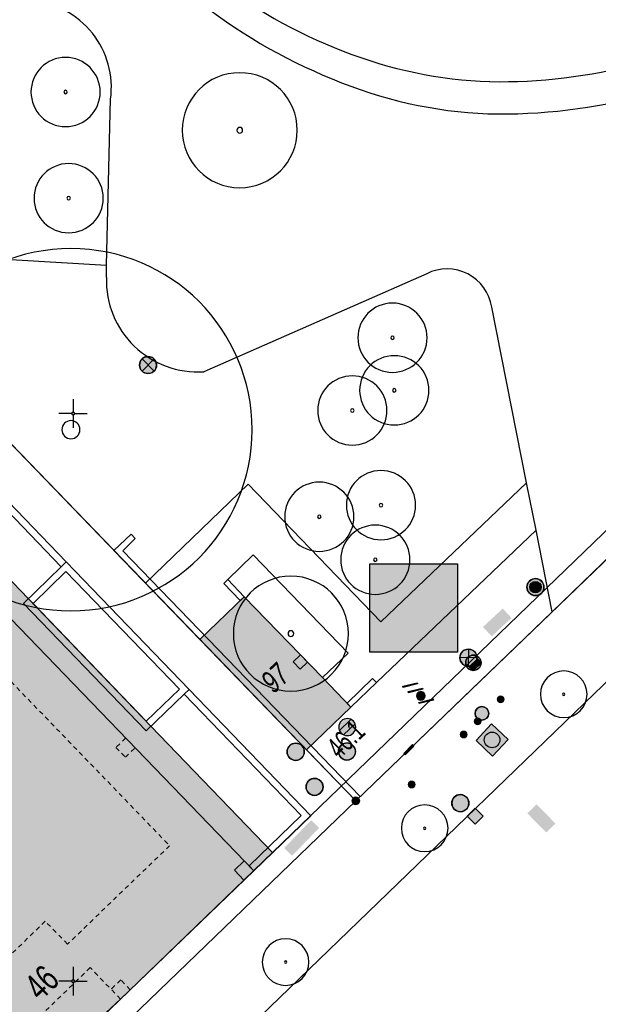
# Model space of a CAD drawing. Header units: metres. Extents: x 2695560 to 2696939, y 1260491 to 1262050.
# Tile 672 of 1005: x 2696074 to 2696099, y 1261374 to 1261417. Entities that reach past the tile are written whole.
import ezdxf

# ---------------------------------------------------------------- set-up
doc = ezdxf.new("R2010")
doc.units = ezdxf.units.M
doc.linetypes.add('AUSGEZOGEN', pattern=[0])
doc.linetypes.add('VERDECKT2_S2', pattern=[0.36, 0.2, -0.16])
for name, color, linetype in [('XR$1$AV_Flächen (EO)', 7, 'AUSGEZOGEN'), ('XR$1$AV_Gebäudeflächen (BB)', 7, 'AUSGEZOGEN'), ('XR$1$AV_Gebäudeflächen ut.', 7, 'AUSGEZOGEN'), ('XR$1$AV_Grenzpunkte', 7, 'AUSGEZOGEN'), ('XR$1$AV_Haus-Nr.', 7, 'AUSGEZOGEN'), ('XR$1$AV_Koordinatennetzpunkte', 7, 'AUSGEZOGEN'), ('XR$1$AV_Linien (BB)', 7, 'AUSGEZOGEN'), ('XR$1$AV_Linien (EO)', 7, 'AUSGEZOGEN'), ('XR$1$AV_Versicherung-Nr.', 7, 'AUSGEZOGEN'), ('XR$1$AW_LK_Einlaufschacht alt', 24, 'AUSGEZOGEN'), ('XR$1$AW_LK_Schachtdeckel', 24, 'AUSGEZOGEN'), ('XR$1$EW_LK_Bauwerk', 1, 'AUSGEZOGEN'), ('XR$1$EW_LK_Bauwerk_FL_Linie_Punkt', 1, 'AUSGEZOGEN'), ('XR$1$EW_LK_Knoten', 1, 'AUSGEZOGEN'), ('XR$1$GR_Baum', 94, 'AUSGEZOGEN'), ('XR$1$Liegenschaftsgrenzen', 7, 'AUSGEZOGEN'), ('XR$1$PFAV', 255, 'AUSGEZOGEN'), ('XR$1$PFAW', 255, 'AUSGEZOGEN'), ('XR$1$PFEW', 255, 'AUSGEZOGEN'), ('XR$1$PFWA', 255, 'AUSGEZOGEN'), ('XR$1$RAEW', 8, 'AUSGEZOGEN'), ('XR$1$RP_Abstandslinie', 7, 'AUSGEZOGEN'), ('XR$1$WA_LK_Absperrarmatur', 171, 'AUSGEZOGEN'), ('XR$1$WA_LK_Hydrant', 171, 'AUSGEZOGEN'), ('XR$1$WA_LK_Rohrleitungsteil', 171, 'AUSGEZOGEN')]:
    doc.layers.add(name, color=color, linetype=linetype)
doc.styles.add('ARIAL', font='arial.ttf')

# ---------------------------------------------------------------- blocks, each defined once
blk = doc.blocks.new('COMPLEXOBJECT_580')
at = {"layer": 'XR$1$AV_Linien (BB)', "color": 7, "linetype": 'AUSGEZOGEN', "transparency": 33554687}
blk.add_lwpolyline([(6136.627, 11424.848), (6097.926, 11387.652), (6064.172, 11355.04)], dxfattribs=at)
blk = doc.blocks.new('COMPLEXOBJECT_652')
at = {"layer": 'XR$1$AV_Linien (BB)', "color": 7, "linetype": 'AUSGEZOGEN', "transparency": 33554687}
blk.add_line((6072.267, 11406.776), (6076.476, 11406.527), dxfattribs=at)
blk.add_lwpolyline([(6058.551, 11435.205), (6052.638, 11438.092), (6045.884, 11436.274), (6044.308, 11433.364), (6051.918, 11426.703), (6056.902, 11422.591), (6066.285, 11410.002)], dxfattribs=at)
blk.add_arc((6073.142, 11415.557), 8.825, 219.0139, 264.3116, dxfattribs=at)
blk = doc.blocks.new('COMPLEXOBJECT_653')
at = {"layer": 'XR$1$AV_Linien (BB)', "color": 7, "linetype": 'AUSGEZOGEN', "transparency": 33554687}
for p, q in [((6058.325, 11434.748), (6058.551, 11435.205)), ((6063.777, 11429.517), (6058.971, 11432.269)), ((6065.974, 11422.215), (6065.997, 11425.962)), ((6073.188, 11418.169), (6069.167, 11418.814)), ((6076.476, 11406.527), (6076.65, 11413.846))]:
    blk.add_line(p, q, dxfattribs=at)
for centre, radius, start, end in [((6059.986, 11433.857), 1.885, 151.789, 237.4226), ((6062.069, 11425.98), 3.928, 359.7399, 64.2274), ((6069.582, 11422.403), 3.613, 182.979, 263.4076), ((6072.866, 11414.364), 3.819, 352.211, 85.1668)]:
    blk.add_arc(centre, radius, start, end, dxfattribs=at)
blk = doc.blocks.new('COMPLEXOBJECT_675')
at = {"layer": 'XR$1$AV_Linien (BB)', "color": 7, "linetype": 'AUSGEZOGEN', "transparency": 33554687}
for centre, radius, start, end in [((6094.619, 11436.189), 21.657, 231.2898, 249.0803), ((6094.021, 11434.053), 19.45, 248.4775, 267.9746), ((6093.782, 11438.331), 23.719, 268.9169, 284.822)]:
    blk.add_arc(centre, radius, start, end, dxfattribs=at)
blk = doc.blocks.new('COMPLEXOBJECT_718')
at = {"layer": 'XR$1$AV_Linien (BB)', "color": 7, "linetype": 'AUSGEZOGEN', "transparency": 33554687}
for p, q in [((6076.463, 11405.984), (6076.476, 11406.527)), ((6090.561, 11406.158), (6080.749, 11401.838)), ((6094.961, 11396.946), (6093.426, 11404.68))]:
    blk.add_line(p, q, dxfattribs=at)
for centre, radius, start, end in [((6091.453, 11404.371), 1.997, 8.9098, 116.5135), ((6080.497, 11405.865), 4.035, 178.3165, 273.5859)]:
    blk.add_arc(centre, radius, start, end, dxfattribs=at)
blk = doc.blocks.new('COMPLEXOBJECT_940')
at = {"layer": 'XR$1$AV_Flächen (EO)', "color": 7, "linetype": 'AUSGEZOGEN', "transparency": 33554687}
for centre, radius, start, end in [((6095.475, 11437.119), 24.15, 231.1854, 247.9348), ((6094.085, 11432.89), 19.711, 247.0622, 267.581), ((6093.788, 11438.311), 25.119, 268.7807, 284.8562)]:
    blk.add_arc(centre, radius, start, end, dxfattribs=at)
blk = doc.blocks.new('COMPLEXOBJECT_941')
at = {"layer": 'XR$1$AV_Flächen (EO)', "color": 7, "linetype": 'AUSGEZOGEN', "transparency": 33554687}
for centre, radius, start, end in [((6094.619, 11436.189), 21.657, 231.2898, 249.0803), ((6094.021, 11434.053), 19.45, 248.4775, 267.9746), ((6093.782, 11438.331), 23.719, 268.9169, 284.822)]:
    blk.add_arc(centre, radius, start, end, dxfattribs=at)
blk = doc.blocks.new('BAV15')
at = {"layer": 'XR$1$PFAV', "transparency": 33554687}
blk.add_hatch(color=7, dxfattribs=at).paths.add_polyline_path([(0.5, 0), (0.49, 0.1), (0.46, 0.2), (0.41, 0.29), (0.34, 0.36), (0.26, 0.42), (0.17, 0.47), (0.08, 0.49), (-0.03, 0.5), (-0.13, 0.48), (-0.22, 0.45), (-0.31, 0.4), (-0.38, 0.33), (-0.44, 0.24), (-0.48, 0.15), (-0.5, 0.05), (-0.5, -0.05), (-0.48, -0.15), (-0.44, -0.24), (-0.38, -0.33), (-0.31, -0.4), (-0.22, -0.45), (-0.13, -0.48), (-0.03, -0.5), (0.08, -0.49), (0.17, -0.47), (0.26, -0.42), (0.34, -0.36), (0.41, -0.29), (0.46, -0.2), (0.49, -0.1)])
at = {"color": 7, "transparency": 33554687}
for start, end in [(90, 270), (270, 90)]:
    blk.add_arc((0, 0), 0.5, start, end, dxfattribs=at)
at = {"layer": 'XR$1$PFAV', "transparency": 33554687}
blk.add_circle((0, 0), 0.5, dxfattribs=at)
blk = doc.blocks.new('BAV2041')
at = {"color": 7, "transparency": 33554687}
for p, q in [((0, 0.5), (0, 0.05)), ((-0.05, 0), (-0.5, 0)), ((0.05, 0), (0.5, 0)), ((0, -0.05), (0, -0.5))]:
    blk.add_line(p, q, dxfattribs=at)
blk.add_circle((0, 0), 0.05, dxfattribs=at)
for start, end in [(90, 270), (270, 90)]:
    blk.add_arc((0, 0), 0.05, start, end, dxfattribs=at)
blk = doc.blocks.new('WBGR1')
at = {"color": 94, "transparency": 33554687}
for radius, start, end in [(1, 90, 270), (1, 270, 90), (0.05, 90, 270), (0.05, 270, 90)]:
    blk.add_arc((0, 0), radius, start, end, dxfattribs=at)
blk = doc.blocks.new('BAW2089')
at = {"layer": 'XR$1$PFAW', "transparency": 33554687}
blk.add_hatch(color=7, dxfattribs=at).paths.add_polyline_path([(-0.5, 0.5), (-0.5, -0.5), (0.5, -0.5), (0.5, 0.5)])
at = {"transparency": 33554687}
blk.add_lwpolyline([(-0.5, 0.5), (0.5, 0.5), (0.5, -0.5), (-0.5, -0.5), (-0.5, 0.5)], close=True, dxfattribs=at)
at = {"layer": 'XR$1$PFAW', "transparency": 33554687}
blk.add_lwpolyline([(-0.5, 0.5), (0.5, 0.5), (0.5, -0.5), (-0.5, -0.5), (-0.5, 0.5)], close=True, dxfattribs=at)
blk = doc.blocks.new('BAW2087')
at = {"lineweight": 25, "true_color": 0x000000, "transparency": 33554687}
h = blk.add_hatch(color=18, dxfattribs=at)
h.paths.add_polyline_path([(-0.5, 0.5), (-0.5, -0.5), (0.5, -0.5), (0.5, 0.5)])
h.paths.add_polyline_path([(0.337, -0.069), (0.316, -0.136), (0.282, -0.196), (0.237, -0.249), (0.182, -0.292), (0.119, -0.322), (0.052, -0.34), (-0.017, -0.343), (-0.086, -0.333), (-0.151, -0.309), (-0.21, -0.272), (-0.261, -0.224), (-0.301, -0.167), (-0.328, -0.103), (-0.342, -0.035), (-0.342, 0.035), (-0.328, 0.103), (-0.301, 0.167), (-0.261, 0.224), (-0.21, 0.272), (-0.151, 0.309), (-0.086, 0.333), (-0.017, 0.343), (0.052, 0.34), (0.119, 0.322), (0.182, 0.292), (0.237, 0.249), (0.282, 0.196), (0.316, 0.136), (0.337, 0.069), (0.344, 0)], flags=16)
at = {"layer": 'XR$1$PFAW', "lineweight": 25, "transparency": 33554687}
blk.add_hatch(color=7, dxfattribs=at).paths.add_polyline_path([(0.344, 0), (0.337, 0.069), (0.316, 0.136), (0.282, 0.196), (0.237, 0.249), (0.182, 0.292), (0.119, 0.322), (0.052, 0.34), (-0.017, 0.343), (-0.086, 0.333), (-0.151, 0.309), (-0.21, 0.272), (-0.261, 0.224), (-0.301, 0.167), (-0.328, 0.103), (-0.342, 0.035), (-0.342, -0.035), (-0.328, -0.103), (-0.301, -0.167), (-0.261, -0.224), (-0.21, -0.272), (-0.151, -0.309), (-0.086, -0.333), (-0.017, -0.343), (0.052, -0.34), (0.119, -0.322), (0.182, -0.292), (0.237, -0.249), (0.282, -0.196), (0.316, -0.136), (0.337, -0.069)])
at = {"lineweight": 25, "transparency": 33554687}
for p, q in [((-0.5, 0.5, 0.993), (0.5, 0.5, 0.993)), ((-0.5, -0.5, 0.993), (-0.5, 0.5, 0.993)), ((0.5, 0.5, 0.993), (0.5, -0.5, 0.993)), ((0.5, -0.5, 0.993), (-0.5, -0.5, 0.993))]:
    blk.add_line(p, q, dxfattribs=at)
blk.add_circle((0, 0), 0.344, dxfattribs=at)
at = {"layer": 'XR$1$PFAW', "lineweight": 25, "transparency": 33554687}
blk.add_line((-0.5, 0.5), (0.5, 0.5), dxfattribs=at)
at = {"layer": 'XR$1$PFAW', "color": 31, "lineweight": 25, "transparency": 33554687}
for p, q in [((-0.5, -0.5), (-0.5, 0.5)), ((0.5, 0.5), (0.5, -0.5)), ((0.5, -0.5), (-0.5, -0.5))]:
    blk.add_line(p, q, dxfattribs=at)
at = {"layer": 'XR$1$PFAW', "lineweight": 25, "transparency": 33554687}
blk.add_circle((0, 0), 0.344, dxfattribs=at)
blk = doc.blocks.new('BAW2082')
at = {"layer": 'XR$1$PFAW', "transparency": 33554687}
blk.add_hatch(color=7, dxfattribs=at).paths.add_polyline_path([(0.509, -0.003), (0.499, 0.098), (0.469, 0.194), (0.42, 0.283), (0.354, 0.359), (0.274, 0.421), (0.183, 0.466), (0.085, 0.491), (-0.016, 0.496), (-0.116, 0.481), (-0.211, 0.446), (-0.297, 0.392), (-0.37, 0.323), (-0.428, 0.24), (-0.468, 0.147), (-0.488, 0.047), (-0.488, -0.054), (-0.468, -0.153), (-0.428, -0.246), (-0.37, -0.329), (-0.297, -0.398), (-0.211, -0.452), (-0.116, -0.487), (-0.016, -0.502), (0.085, -0.497), (0.183, -0.472), (0.274, -0.427), (0.354, -0.366), (0.42, -0.289), (0.469, -0.2), (0.499, -0.104)])
at = {"transparency": 33554687}
for start, end in [(91.19481, 268.80519), (268.80519, 91.19481)]:
    blk.add_arc((0.01, 0), 0.5, start, end, dxfattribs=at)
at = {"layer": 'XR$1$PFAW', "transparency": 33554687}
blk.add_circle((0.009, -0.003), 0.5, dxfattribs=at)
blk = doc.blocks.new('BAW2090')
at = {"layer": 'XR$1$PFAW', "lineweight": 25, "transparency": 33554687}
blk.add_hatch(color=7, dxfattribs=at).paths.add_polyline_path([(0.5, 0), (0.49, 0.101), (0.459, 0.197), (0.41, 0.286), (0.344, 0.362), (0.264, 0.424), (0.174, 0.469), (0.076, 0.494), (-0.025, 0.499), (-0.125, 0.484), (-0.22, 0.449), (-0.306, 0.395), (-0.379, 0.326), (-0.437, 0.243), (-0.477, 0.15), (-0.497, 0.051), (-0.497, -0.051), (-0.477, -0.15), (-0.437, -0.243), (-0.379, -0.326), (-0.306, -0.395), (-0.22, -0.449), (-0.125, -0.484), (-0.025, -0.499), (0.076, -0.494), (0.174, -0.469), (0.264, -0.424), (0.344, -0.362), (0.41, -0.286), (0.459, -0.197), (0.49, -0.101)])
at = {"lineweight": 25, "transparency": 33554687}
for p, q in [((-0.177, 0.468), (-0.177, -0.468)), ((0.179, 0.467), (0.177, -0.468))]:
    blk.add_line(p, q, dxfattribs=at)
for start, end in [(90, 180), (180, 270), (0, 90), (270, 0)]:
    blk.add_arc((0, 0), 0.5, start, end, dxfattribs=at)
blk = doc.blocks.new('BAW2088')
at = {"layer": 'XR$1$PFAW', "transparency": 33554687}
blk.add_hatch(color=253, dxfattribs=at).paths.add_polyline_path([(0.51, 0), (0.5, 0.101), (0.47, 0.197), (0.421, 0.286), (0.355, 0.362), (0.275, 0.424), (0.184, 0.469), (0.086, 0.494), (-0.015, 0.499), (-0.115, 0.484), (-0.21, 0.449), (-0.296, 0.395), (-0.369, 0.326), (-0.427, 0.243), (-0.467, 0.15), (-0.487, 0.051), (-0.487, -0.051), (-0.467, -0.15), (-0.427, -0.243), (-0.369, -0.326), (-0.296, -0.395), (-0.21, -0.449), (-0.115, -0.484), (-0.015, -0.499), (0.086, -0.494), (0.184, -0.469), (0.275, -0.424), (0.355, -0.362), (0.421, -0.286), (0.47, -0.197), (0.5, -0.101)])
at = {"transparency": 33554687}
for start, end in [(91.1948, 268.8052), (268.8052, 91.1948)]:
    blk.add_arc((0.01, 0), 0.5, start, end, dxfattribs=at)
at = {"layer": 'XR$1$PFAW', "transparency": 33554687}
blk.add_circle((0.01, 0), 0.5, dxfattribs=at)
blk = doc.blocks.new('BWA2013')
at = {"true_color": 0x000000, "transparency": 33554687}
blk.add_hatch(color=18, dxfattribs=at).paths.add_polyline_path([(-0.291, -0.409), (0.352, 0.357), (0.291, 0.409), (-0.352, -0.357)])
at = {"transparency": 33554687}
blk.add_lwpolyline([(-0.291, -0.409), (-0.352, -0.357), (0.291, 0.409), (0.352, 0.357), (-0.291, -0.409)], close=True, dxfattribs=at)
blk = doc.blocks.new('BWA2009')
at = {"true_color": 0x000000, "transparency": 33554687}
blk.add_hatch(color=18, dxfattribs=at).paths.add_polyline_path([(0.333, 0), (0.327, 0.067), (0.306, 0.131), (0.274, 0.19), (0.23, 0.242), (0.176, 0.283), (0.116, 0.313), (0.05, 0.329), (-0.017, 0.333), (-0.084, 0.323), (-0.147, 0.299), (-0.204, 0.264), (-0.253, 0.217), (-0.291, 0.162), (-0.318, 0.1), (-0.332, 0.034), (-0.332, -0.034), (-0.318, -0.1), (-0.291, -0.162), (-0.253, -0.217), (-0.204, -0.264), (-0.147, -0.299), (-0.084, -0.323), (-0.017, -0.333), (0.05, -0.329), (0.116, -0.313), (0.176, -0.283), (0.23, -0.242), (0.274, -0.19), (0.306, -0.131), (0.327, -0.067)])
at = {"layer": 'XR$1$PFWA', "transparency": 33554687}
blk.add_hatch(color=7, dxfattribs=at).paths.add_polyline_path([(0.5, 0), (0.49, 0.101), (0.459, 0.197), (0.41, 0.286), (0.344, 0.362), (0.264, 0.424), (0.174, 0.469), (0.076, 0.494), (-0.025, 0.499), (-0.125, 0.484), (-0.22, 0.449), (-0.306, 0.395), (-0.379, 0.326), (-0.437, 0.243), (-0.477, 0.15), (-0.497, 0.051), (-0.497, -0.051), (-0.477, -0.15), (-0.437, -0.243), (-0.379, -0.326), (-0.306, -0.395), (-0.22, -0.449), (-0.125, -0.484), (-0.025, -0.499), (0.076, -0.494), (0.174, -0.469), (0.264, -0.424), (0.344, -0.362), (0.41, -0.286), (0.459, -0.197), (0.49, -0.101)])
at = {"transparency": 33554687}
blk.add_circle((0, 0), 0.333, dxfattribs=at)
for start, end in [(90, 180), (180, 270), (0, 90), (270, 0)]:
    blk.add_arc((0, 0), 0.5, start, end, dxfattribs=at)
at = {"layer": 'XR$1$PFWA', "transparency": 33554687}
blk.add_circle((0, 0), 0.5, dxfattribs=at)
blk = doc.blocks.new('BWA965')
at = {"layer": 'XR$1$PFWA', "transparency": 33554687}
blk.add_hatch(color=7, dxfattribs=at).paths.add_polyline_path([(0, 0.5), (-0.05, 0.5), (-0.1, 0.49), (-0.15, 0.48), (-0.2, 0.46), (-0.24, 0.44), (-0.29, 0.41), (-0.33, 0.38), (-0.36, 0.34), (-0.4, 0.31), (-0.42, 0.26), (-0.45, 0.22), (-0.47, 0.17), (-0.48, 0.13), (-0.49, 0.08), (-0.5, 0.03), (-0.5, -0.03), (-0.49, -0.08), (-0.48, -0.13), (-0.47, -0.17), (-0.45, -0.22), (-0.42, -0.26), (-0.4, -0.31), (-0.36, -0.34), (-0.33, -0.38), (-0.29, -0.41), (-0.24, -0.44), (-0.2, -0.46), (-0.15, -0.48), (-0.1, -0.49), (-0.05, -0.5), (0, -0.5), (0.05, -0.5), (0.1, -0.49), (0.15, -0.48), (0.2, -0.46), (0.24, -0.44), (0.29, -0.41), (0.33, -0.38), (0.36, -0.34), (0.4, -0.31), (0.42, -0.26), (0.45, -0.22), (0.47, -0.17), (0.48, -0.13), (0.49, -0.08), (0.5, -0.03), (0.5, 0.03), (0.49, 0.08), (0.48, 0.13), (0.47, 0.17), (0.45, 0.22), (0.42, 0.26), (0.4, 0.31), (0.36, 0.34), (0.33, 0.38), (0.29, 0.41), (0.24, 0.44), (0.2, 0.46), (0.15, 0.48), (0.1, 0.49), (0.05, 0.5)])
at = {"transparency": 33554687}
blk.add_line((0, 0.5), (0, -0.5), dxfattribs=at)
for start, end in [(90, 270), (270, 90)]:
    blk.add_arc((0, 0), 0.5, start, end, dxfattribs=at)
blk = doc.blocks.new('BEW15')
at = {"layer": 'XR$1$PFEW', "transparency": 33554687}
h = blk.add_hatch(color=7, dxfattribs=at)
h.paths.add_polyline_path([(-0.5, 0), (-0.497, -0.05), (-0.489, -0.1), (-0.477, -0.15), (-0.459, -0.197), (-0.437, -0.242), (-0.41, -0.285), (-0.379, -0.326), (-0.344, -0.362), (-0.306, -0.395), (-0.264, -0.424), (-0.22, -0.449), (-0.173, -0.469), (-0.125, -0.484), (-0.075, -0.494), (-0.025, -0.499), (0.026, -0.499), (0.076, -0.494), (0.126, -0.484), (0.174, -0.469), (0.22, -0.449), (0.265, -0.424), (0.306, -0.395), (0.345, -0.362), (0.38, -0.326), (0.411, -0.285), (0.437, -0.242), (0.46, -0.197), (0.477, -0.15), (0.49, -0.1), (0.498, -0.05), (0.5, 0), (0.498, 0.051), (0.49, 0.101), (0.477, 0.15), (0.46, 0.197), (0.437, 0.243), (0.411, 0.286), (0.38, 0.326), (0.345, 0.363), (0.306, 0.396), (0.265, 0.424), (0.22, 0.449), (0.174, 0.469), (0.126, 0.484), (0.076, 0.494), (0.026, 0.5), (-0.025, 0.5), (-0.075, 0.494), (-0.125, 0.484), (-0.173, 0.469), (-0.22, 0.449), (-0.264, 0.424), (-0.306, 0.396), (-0.344, 0.363), (-0.379, 0.326), (-0.41, 0.286), (-0.437, 0.243), (-0.459, 0.197), (-0.477, 0.15), (-0.489, 0.101), (-0.497, 0.051)])
h.paths.add_polyline_path([(0.01, 0.001), (0.01, 0), (0.01, -0.001), (0.01, -0.002), (0.01, -0.003), (0.009, -0.004), (0.009, -0.005), (0.009, -0.006), (0.008, -0.006), (0.007, -0.007), (0.006, -0.008), (0.006, -0.008), (0.005, -0.009), (0.004, -0.009), (0.003, -0.01), (0.002, -0.01), (0.001, -0.01), (0, -0.01), (-0.001, -0.01), (-0.002, -0.01), (-0.003, -0.009), (-0.004, -0.009), (-0.005, -0.008), (-0.006, -0.008), (-0.007, -0.007), (-0.007, -0.006), (-0.008, -0.006), (-0.008, -0.005), (-0.009, -0.004), (-0.009, -0.003), (-0.009, -0.002), (-0.01, -0.001), (-0.01, 0), (-0.01, 0.001), (-0.009, 0.002), (-0.009, 0.003), (-0.009, 0.004), (-0.008, 0.005), (-0.008, 0.006), (-0.007, 0.007), (-0.007, 0.007), (-0.006, 0.008), (-0.005, 0.009), (-0.004, 0.009), (-0.003, 0.01), (-0.002, 0.01), (-0.001, 0.01), (0, 0.01), (0.001, 0.01), (0.002, 0.01), (0.003, 0.01), (0.004, 0.01), (0.005, 0.009), (0.006, 0.009), (0.006, 0.008), (0.007, 0.007), (0.008, 0.007), (0.009, 0.006), (0.009, 0.005), (0.009, 0.004), (0.01, 0.003), (0.01, 0.002)], flags=16)
at = {"color": 1, "transparency": 33554687}
for start, end in [(0, 180), (180, 0)]:
    blk.add_arc((0, 0), 0.5, start, end, dxfattribs=at)
at = {"layer": 'XR$1$PFEW', "transparency": 33554687}
blk.add_circle((0, 0), 0.5, dxfattribs=at)
blk = doc.blocks.new('BEWLP2597')
at = {"layer": 'XR$1$PFEW', "transparency": 33554687}
blk.add_hatch(color=7, dxfattribs=at).paths.add_polyline_path([(-0.5, 0), (-0.497, -0.051), (-0.49, -0.101), (-0.477, -0.15), (-0.459, -0.197), (-0.437, -0.243), (-0.41, -0.286), (-0.379, -0.326), (-0.344, -0.362), (-0.306, -0.395), (-0.264, -0.424), (-0.22, -0.449), (-0.174, -0.469), (-0.125, -0.484), (-0.076, -0.494), (-0.025, -0.499), (0.025, -0.499), (0.076, -0.494), (0.125, -0.484), (0.174, -0.469), (0.22, -0.449), (0.264, -0.424), (0.306, -0.395), (0.344, -0.362), (0.379, -0.326), (0.41, -0.286), (0.437, -0.243), (0.459, -0.197), (0.477, -0.15), (0.49, -0.101), (0.497, -0.051), (0.5, 0), (0.497, 0.051), (0.49, 0.101), (0.477, 0.15), (0.459, 0.197), (0.437, 0.243), (0.41, 0.286), (0.379, 0.326), (0.344, 0.362), (0.306, 0.395), (0.264, 0.424), (0.22, 0.449), (0.174, 0.469), (0.125, 0.484), (0.076, 0.494), (0.025, 0.499), (-0.025, 0.499), (-0.076, 0.494), (-0.125, 0.484), (-0.174, 0.469), (-0.22, 0.449), (-0.264, 0.424), (-0.306, 0.395), (-0.344, 0.362), (-0.379, 0.326), (-0.41, 0.286), (-0.437, 0.243), (-0.459, 0.197), (-0.477, 0.15), (-0.49, 0.101), (-0.497, 0.051)])
at = {"color": 1, "transparency": 33554687}
for start, end in [(90, 180), (0, 90), (180, 270), (270, 0)]:
    blk.add_arc((0, 0), 0.5, start, end, dxfattribs=at)
at = {"layer": 'XR$1$PFEW', "transparency": 33554687}
blk.add_circle((0, 0), 0.5, dxfattribs=at)
blk = doc.blocks.new('BEWLP2549_S')
at = {"layer": 'XR$1$PFEW', "transparency": 33554687}
blk.add_hatch(color=7, dxfattribs=at).paths.add_polyline_path([(0.5, 0), (0.49, 0.101), (0.459, 0.197), (0.41, 0.286), (0.344, 0.362), (0.264, 0.424), (0.174, 0.469), (0.076, 0.494), (-0.025, 0.499), (-0.125, 0.484), (-0.22, 0.449), (-0.306, 0.395), (-0.379, 0.326), (-0.437, 0.243), (-0.477, 0.15), (-0.497, 0.051), (-0.497, -0.051), (-0.477, -0.15), (-0.437, -0.243), (-0.379, -0.326), (-0.306, -0.395), (-0.22, -0.449), (-0.125, -0.484), (-0.025, -0.499), (0.076, -0.494), (0.174, -0.469), (0.264, -0.424), (0.344, -0.362), (0.41, -0.286), (0.459, -0.197), (0.49, -0.101)])
at = {"color": 1, "transparency": 33554687}
for p, q in [((0.354, -0.354), (-0.354, 0.354)), ((-0.354, -0.354), (0.354, 0.354))]:
    blk.add_line(p, q, dxfattribs=at)
for start, end in [(91.38095, 268.61905), (268.61905, 91.38095)]:
    blk.add_arc((0, 0), 0.5, start, end, dxfattribs=at)
at = {"layer": 'XR$1$PFEW', "transparency": 33554687}
blk.add_circle((0, 0), 0.5, dxfattribs=at)
blk = doc.blocks.new('BEWLP2515')
at = {"layer": 'XR$1$PFEW', "transparency": 33554687}
blk.add_hatch(color=7, dxfattribs=at).paths.add_polyline_path([(1, 0.5), (0, 0.5), (0, -0.5), (1, -0.5)])
at = {"layer": 'XR$1$RAEW', "transparency": 33554687}
blk.add_hatch(color=1, dxfattribs=at).paths.add_polyline_path([(1, 0.5), (0, 0.5), (0, -0.5), (1, -0.5)])
at = {"color": 1, "transparency": 33554687}
blk.add_lwpolyline([(0, 0.5), (1, 0.5), (1, -0.5), (0, -0.5), (0, 0.5)], close=True, dxfattribs=at)
at = {"layer": 'XR$1$PFEW', "transparency": 33554687}
for p, q in [((0, -0.5), (0, 0.5)), ((0, 0.5), (1, 0.5)), ((1, 0.5), (1, -0.5)), ((1, -0.5), (0, -0.5))]:
    blk.add_line(p, q, dxfattribs=at)
blk = doc.blocks.new('BEW957')
at = {"layer": 'XR$1$RAEW', "transparency": 33554687}
blk.add_hatch(color=1, dxfattribs=at).paths.add_polyline_path([(-0.5, 0), (-0.5, -0.05), (-0.49, -0.1), (-0.48, -0.15), (-0.46, -0.2), (-0.44, -0.24), (-0.41, -0.29), (-0.38, -0.33), (-0.34, -0.36), (-0.31, -0.4), (-0.26, -0.42), (-0.22, -0.45), (-0.17, -0.47), (-0.13, -0.48), (-0.08, -0.49), (-0.03, -0.5), (0.03, -0.5), (0.08, -0.49), (0.13, -0.48), (0.17, -0.47), (0.22, -0.45), (0.26, -0.42), (0.31, -0.4), (0.34, -0.36), (0.38, -0.33), (0.41, -0.29), (0.44, -0.24), (0.46, -0.2), (0.48, -0.15), (0.49, -0.1), (0.5, -0.05), (0.5, 0), (0.5, 0.05), (0.49, 0.1), (0.48, 0.15), (0.46, 0.2), (0.44, 0.24), (0.41, 0.29), (0.38, 0.33), (0.34, 0.36), (0.31, 0.4), (0.26, 0.42), (0.22, 0.45), (0.17, 0.47), (0.13, 0.48), (0.08, 0.49), (0.03, 0.5), (-0.03, 0.5), (-0.08, 0.49), (-0.13, 0.48), (-0.17, 0.47), (-0.22, 0.45), (-0.26, 0.42), (-0.31, 0.4), (-0.34, 0.36), (-0.38, 0.33), (-0.41, 0.29), (-0.44, 0.24), (-0.46, 0.2), (-0.48, 0.15), (-0.49, 0.1), (-0.5, 0.05)])
at = {"color": 1, "transparency": 33554687}
for start, end in [(90, 180), (180, 270), (0, 90), (270, 0)]:
    blk.add_arc((0, 0), 0.5, start, end, dxfattribs=at)
at = {"layer": 'XR$1$RAEW', "color": 1, "transparency": 33554687}
blk.add_circle((0, 0), 0.5, dxfattribs=at)
blk = doc.blocks.new('BEWG5')
at = {"transparency": 33554687}
blk.add_hatch(color=1, dxfattribs=at).paths.add_polyline_path([(-0.083375, -0.5), (0.083375, -0.5), (0.083375, 0.5), (-0.083375, 0.5)])
at = {"color": 1, "transparency": 33554687}
blk.add_lwpolyline([(-0.083375, -0.5), (0.083375, -0.5), (0.083375, 0.5), (-0.083375, 0.5), (-0.083375, -0.5)], close=True, dxfattribs=at)
blk = doc.blocks.new('BEWLP2514')
at = {"layer": 'XR$1$PFEW', "transparency": 33554687}
blk.add_hatch(color=7, dxfattribs=at).paths.add_polyline_path([(0.5, 0), (-0.5, 0), (-0.5, -0.5), (0.5, -0.5)])
at = {"color": 1, "transparency": 33554687}
blk.add_lwpolyline([(-0.5, 0), (0.5, 0), (0.5, -0.5), (-0.5, -0.5), (-0.5, 0)], close=True, dxfattribs=at)
at = {"layer": 'XR$1$PFEW', "transparency": 33554687}
for p, q in [((-0.5, -0.5), (-0.5, 0)), ((-0.5, 0), (0.5, 0)), ((0.5, 0), (0.5, -0.5)), ((0.5, -0.5), (-0.5, -0.5))]:
    blk.add_line(p, q, dxfattribs=at)

msp = doc.modelspace()

# ---------------------------------------------------------------- hatches: boundary and pattern name
at = {"transparency": 33554687}
for points in [[(2696089.034, 1261393.196), (2696089.034, 1261389.295), (2696092.881, 1261389.295), (2696092.881, 1261393.196)], [(2696094.008, 1261390.41), (2696094.393, 1261389.995), (2696095.266, 1261390.804), (2696094.881, 1261391.219)], [(2696096.366, 1261382.6), (2696095.962, 1261382.203), (2696096.796, 1261381.354), (2696097.2, 1261381.751)], [(2696085.259, 1261380.671), (2696085.611, 1261380.331), (2696086.798, 1261381.559), (2696086.447, 1261381.899)]]:
    msp.add_hatch(color=7, dxfattribs=at).paths.add_polyline_path(points)
at = {"layer": 'XR$1$AV_Gebäudeflächen (BB)', "true_color": 0xd2d2d2, "transparency": 33554687}
for points in [[(2696083.923, 1261379.667), (2696057.344, 1261407.234), (2696042.684, 1261393.106), (2696069.259, 1261365.532), (2696075.084, 1261371.245), (2696078.056, 1261374.021)], [(2696081.552, 1261389.856), (2696086.246, 1261384.992), (2696088.2, 1261386.877), (2696086.943, 1261388.179), (2696083.506, 1261391.741)]]:
    msp.add_hatch(color=254, dxfattribs=at).paths.add_polyline_path(points)
at = {"layer": 'XR$1$AV_Gebäudeflächen ut.', "true_color": 0xf5f5f5, "transparency": 33554687}
msp.add_hatch(color=7, dxfattribs=at).paths.add_polyline_path([(2696031.249, 1261373.698), (2696051.862, 1261352.31), (2696050.435, 1261350.935), (2696052.24, 1261349.079), (2696054.087, 1261350.876), (2696069.259, 1261365.532), (2696042.684, 1261393.106), (2696057.344, 1261407.234), (2696083.923, 1261379.667), (2696084.751, 1261380.482), (2696079.398, 1261386.045), (2696074.003, 1261391.653), (2696063.822, 1261402.205), (2696061.261, 1261404.827), (2696033.879, 1261433.206), (2696026.389, 1261425.978), (2696045.687, 1261405.953), (2696037.681, 1261398.239), (2696036.209, 1261396.819), (2696037.363, 1261395.623), (2696037.381, 1261395.631), (2696037.399, 1261395.638), (2696037.417, 1261395.645), (2696037.436, 1261395.652), (2696037.454, 1261395.659), (2696037.472, 1261395.665), (2696037.491, 1261395.672), (2696037.509, 1261395.678), (2696037.528, 1261395.684), (2696037.546, 1261395.69), (2696037.565, 1261395.696), (2696037.584, 1261395.702), (2696037.602, 1261395.707), (2696037.621, 1261395.712), (2696037.64, 1261395.717), (2696037.659, 1261395.722), (2696037.678, 1261395.727), (2696037.697, 1261395.732), (2696037.716, 1261395.736), (2696037.735, 1261395.74), (2696037.754, 1261395.744), (2696037.773, 1261395.748), (2696037.792, 1261395.751), (2696037.812, 1261395.755), (2696037.831, 1261395.758), (2696037.85, 1261395.761), (2696037.87, 1261395.764), (2696037.889, 1261395.767), (2696037.908, 1261395.769), (2696037.928, 1261395.772), (2696037.947, 1261395.774), (2696038.052, 1261395.783), (2696038.157, 1261395.786), (2696038.263, 1261395.784), (2696038.368, 1261395.777), (2696038.472, 1261395.764), (2696038.576, 1261395.746), (2696038.679, 1261395.723), (2696038.781, 1261395.695), (2696038.88, 1261395.662), (2696038.979, 1261395.623), (2696039.075, 1261395.58), (2696039.168, 1261395.532), (2696039.26, 1261395.479), (2696039.348, 1261395.421), (2696039.433, 1261395.36), (2696039.515, 1261395.294), (2696039.594, 1261395.224), (2696039.669, 1261395.15), (2696039.74, 1261395.072), (2696039.807, 1261394.991), (2696039.87, 1261394.906), (2696039.929, 1261394.819), (2696039.983, 1261394.728), (2696040.032, 1261394.635), (2696040.077, 1261394.54), (2696040.117, 1261394.442), (2696040.152, 1261394.343), (2696040.181, 1261394.241), (2696040.206, 1261394.139), (2696040.225, 1261394.035), (2696040.239, 1261393.931), (2696040.248, 1261393.826), (2696040.251, 1261393.721), (2696040.249, 1261393.615), (2696040.242, 1261393.51), (2696040.229, 1261393.405), (2696040.212, 1261393.301), (2696040.189, 1261393.199), (2696040.16, 1261393.097), (2696040.127, 1261392.997), (2696040.088, 1261392.899), (2696040.045, 1261392.803), (2696039.997, 1261392.709), (2696039.944, 1261392.618), (2696039.887, 1261392.529), (2696039.825, 1261392.444), (2696039.759, 1261392.362), (2696039.689, 1261392.283), (2696039.614, 1261392.208), (2696039.537, 1261392.137), (2696039.455, 1261392.07), (2696039.371, 1261392.007), (2696039.283, 1261391.948), (2696039.193, 1261391.894), (2696039.1, 1261391.844), (2696039.004, 1261391.8), (2696038.906, 1261391.76), (2696038.807, 1261391.725), (2696038.706, 1261391.696), (2696038.603, 1261391.671), (2696038.5, 1261391.652), (2696038.395, 1261391.638), (2696038.29, 1261391.629), (2696038.185, 1261391.626), (2696038.079, 1261391.628), (2696037.974, 1261391.635), (2696037.869, 1261391.648), (2696037.765, 1261391.666), (2696037.663, 1261391.689), (2696037.561, 1261391.717), (2696037.461, 1261391.751), (2696037.363, 1261391.789), (2696037.267, 1261391.833), (2696037.173, 1261391.881), (2696037.082, 1261391.934), (2696036.993, 1261391.991), (2696036.908, 1261392.053), (2696036.826, 1261392.119), (2696036.747, 1261392.189), (2696036.672, 1261392.263), (2696036.601, 1261392.341), (2696036.534, 1261392.422), (2696036.471, 1261392.507), (2696036.413, 1261392.595), (2696036.359, 1261392.685), (2696036.309, 1261392.778), (2696036.265, 1261392.874), (2696036.225, 1261392.972), (2696036.19, 1261393.071), (2696036.161, 1261393.172), (2696036.136, 1261393.275), (2696036.117, 1261393.378), (2696036.103, 1261393.483), (2696036.099, 1261393.519), (2696036.097, 1261393.555), (2696036.094, 1261393.592), (2696036.093, 1261393.628), (2696036.092, 1261393.664), (2696036.091, 1261393.701), (2696036.091, 1261393.737), (2696036.092, 1261393.773), (2696036.094, 1261393.81), (2696036.096, 1261393.846), (2696036.099, 1261393.882), (2696036.102, 1261393.918), (2696036.106, 1261393.954), (2696036.111, 1261393.99), (2696036.116, 1261394.026), (2696036.122, 1261394.062), (2696036.128, 1261394.098), (2696036.136, 1261394.134), (2696036.143, 1261394.169), (2696036.152, 1261394.204), (2696036.161, 1261394.24), (2696036.17, 1261394.275), (2696036.181, 1261394.31), (2696036.191, 1261394.344), (2696036.203, 1261394.379), (2696036.215, 1261394.413), (2696036.228, 1261394.447), (2696036.241, 1261394.481), (2696036.255, 1261394.515), (2696036.269, 1261394.548), (2696036.284, 1261394.581), (2696035.13, 1261395.777), (2696033.677, 1261394.375), (2696031.062, 1261391.851), (2696031.214, 1261391.693), (2696036.049, 1261386.663), (2696027.116, 1261377.989)])

# ---------------------------------------------------------------- linework, layer by layer
at = {"color": 24, "lineweight": -3, "transparency": 33554687}
msp.add_lwpolyline([(2696089.034, 1261393.196), (2696092.881, 1261393.196), (2696092.881, 1261389.295), (2696089.034, 1261389.295), (2696089.034, 1261393.196)], close=True, dxfattribs=at)
at = {"layer": 'XR$1$AV_Flächen (EO)', "color": 7, "linetype": 'AUSGEZOGEN', "transparency": 33554687}
for p, q in [((2696074.003, 1261391.653), (2696063.822, 1261402.205)), ((2696079.398, 1261386.045), (2696074.003, 1261391.653)), ((2696084.751, 1261380.482), (2696079.398, 1261386.045))]:
    msp.add_line(p, q, dxfattribs=at)
msp.add_lwpolyline([(2696050.435, 1261350.935), (2696052.24, 1261349.079), (2696054.087, 1261350.876), (2696069.259, 1261365.532), (2696042.684, 1261393.106), (2696057.344, 1261407.234), (2696083.923, 1261379.667), (2696084.751, 1261380.482)], dxfattribs=at)
for points in [[(2696065.288, 1261403.638), (2696075.445, 1261393.064), (2696075.661, 1261393.272), (2696065.503, 1261403.847), (2696065.288, 1261403.638)], [(2696078.152, 1261393.768), (2696078.706, 1261394.302), (2696078.519, 1261394.496), (2696077.77, 1261393.775), (2696088.41, 1261382.75), (2696088.604, 1261382.937), (2696078.152, 1261393.768)], [(2696073.788, 1261391.443), (2696079.183, 1261385.836), (2696080.861, 1261387.452), (2696081.077, 1261387.66), (2696075.661, 1261393.272), (2696075.445, 1261393.064), (2696073.788, 1261391.443)], [(2696075.655, 1261392.847), (2696074.211, 1261391.436), (2696079.191, 1261386.26), (2696080.653, 1261387.668), (2696075.655, 1261392.847)], [(2696082.777, 1261392.497), (2696082.597, 1261392.323), (2696083.326, 1261391.568), (2696083.506, 1261391.741), (2696082.777, 1261392.497)], [(2696088.2, 1261386.877), (2696089.322, 1261387.961), (2696089.148, 1261388.141), (2696088.026, 1261387.057), (2696088.2, 1261386.877)], [(2696080.861, 1261387.452), (2696086.004, 1261382.104), (2696083.714, 1261379.882), (2696083.923, 1261379.667), (2696086.427, 1261382.097), (2696081.077, 1261387.66), (2696080.861, 1261387.452)]]:
    msp.add_lwpolyline(points, close=True, dxfattribs=at)
at = {"layer": 'XR$1$AV_Linien (BB)', "color": 7, "linetype": 'AUSGEZOGEN', "transparency": 33554687}
for p, q in [((2696096.343, 1261394.677), (2696095.931, 1261396.756)), ((2696097.057, 1261391.081), (2696096.343, 1261394.677)), ((2696099.715, 1261393.642), (2696097.057, 1261391.081)), ((2696079.156, 1261392.338), (2696081.552, 1261389.856)), ((2696081.552, 1261389.856), (2696083.506, 1261391.741)), ((2696083.506, 1261391.741), (2696086.943, 1261388.179)), ((2696097.057, 1261391.081), (2696088.41, 1261382.75)), ((2696086.246, 1261384.992), (2696081.552, 1261389.856)), ((2696086.943, 1261388.179), (2696088.2, 1261386.877)), ((2696088.2, 1261386.877), (2696086.246, 1261384.992)), ((2696086.246, 1261384.992), (2696088.41, 1261382.75)), ((2696052.5, 1261348.11), (2696088.41, 1261382.75))]:
    msp.add_line(p, q, dxfattribs=at)
for points in [[(2696034.499, 1261438.644), (2696056.201, 1261416.133), (2696065.43, 1261406.56), (2696079.156, 1261392.338)], [(2696083.923, 1261379.667), (2696086.427, 1261382.097), (2696081.077, 1261387.66), (2696075.661, 1261393.272), (2696065.503, 1261403.847), (2696062.941, 1261406.46), (2696061.946, 1261407.473), (2696060.36, 1261405.946), (2696055.803, 1261410.678), (2696051.256, 1261415.4), (2696052.831, 1261416.939), (2696032.625, 1261437.793)], [(2696069.259, 1261365.532), (2696042.684, 1261393.106), (2696057.344, 1261407.234), (2696083.923, 1261379.667)], [(2696079.156, 1261392.338), (2696083.672, 1261396.696), (2696089.52, 1261390.636), (2696095.931, 1261396.756)], [(2696096.343, 1261394.677), (2696089.322, 1261387.961), (2696088.2, 1261386.877)], [(2696086.943, 1261388.179), (2696088.073, 1261389.256), (2696083.899, 1261393.58), (2696082.777, 1261392.497), (2696083.506, 1261391.741)], [(2696083.923, 1261379.667), (2696078.056, 1261374.021), (2696075.084, 1261371.245), (2696069.259, 1261365.532)]]:
    msp.add_lwpolyline(points, dxfattribs=at)
at = {"layer": 'XR$1$AV_Linien (EO)', "color": 7, "linetype": 'VERDECKT2_S2', "transparency": 33554687}
msp.add_lwpolyline([(2696074.744, 1261377.45), (2696071.807, 1261374.596), (2696072.79, 1261373.585), (2696068.323, 1261369.245), (2696051.56, 1261386.605), (2696055.601, 1261390.537), (2696054.609, 1261391.545), (2696058.44, 1261395.233), (2696059.442, 1261394.192), (2696063.489, 1261398.1), (2696080.218, 1261380.776), (2696075.727, 1261376.439), (2696074.744, 1261377.45)], close=True, dxfattribs=at)
at = {"layer": 'XR$1$AV_Linien (EO)', "color": 7, "linetype": 'AUSGEZOGEN', "transparency": 33554687}
for points in [[(2696078.152, 1261393.768), (2696078.706, 1261394.302), (2696078.519, 1261394.496), (2696077.77, 1261393.775), (2696088.41, 1261382.75), (2696088.604, 1261382.937), (2696078.152, 1261393.768)], [(2696082.777, 1261392.497), (2696083.506, 1261391.741), (2696083.326, 1261391.568), (2696082.597, 1261392.323), (2696082.777, 1261392.497)], [(2696088.2, 1261386.877), (2696088.026, 1261387.057), (2696089.148, 1261388.141), (2696089.322, 1261387.961), (2696088.2, 1261386.877)]]:
    msp.add_lwpolyline(points, close=True, dxfattribs=at)
at = {"layer": 'XR$1$AV_Linien (EO)', "color": 7, "linetype": 'VERDECKT2_S2', "transparency": 33554687}
for points in [[(2696078.282, 1261385.518), (2696077.854, 1261385.105), (2696078.27, 1261384.674), (2696078.698, 1261385.086)], [(2696078.056, 1261374.021), (2696076.724, 1261375.406), (2696073.8, 1261372.578), (2696075.084, 1261371.245)], [(2696078.483, 1261374.432), (2696078.066, 1261374.866), (2696077.639, 1261374.455)]]:
    msp.add_lwpolyline(points, dxfattribs=at)
at = {"layer": 'XR$1$AV_Linien (EO)', "color": 7, "linetype": 'AUSGEZOGEN', "transparency": 33554687}
msp.add_lwpolyline([(2696083.499, 1261380.107), (2696083.072, 1261379.695), (2696083.489, 1261379.264)], dxfattribs=at)
at = {"layer": 'XR$1$Liegenschaftsgrenzen', "color": 7, "linetype": 'AUSGEZOGEN', "transparency": 33554687}
for p, q in [((2696149.11, 1261441.23), (2696088.41, 1261382.75)), ((2696088.41, 1261382.75), (2696052.5, 1261348.11))]:
    msp.add_line(p, q, dxfattribs=at)
msp.add_lwpolyline([(2696088.41, 1261382.75), (2696065.43, 1261406.56), (2696056.201, 1261416.133)], dxfattribs=at)
at = {"layer": 'XR$1$RP_Abstandslinie', "color": 7, "linetype": 'AUSGEZOGEN', "transparency": 33554687}
msp.add_lwpolyline([(2696052.23, 1261349.09), (2696083.92, 1261379.68), (2696115.94, 1261410.58), (2696147.99, 1261441.51), (2696114.89, 1261475.88)], dxfattribs=at)

# ---------------------------------------------------------------- block references
at = {"layer": 'XR$1$AV_Flächen (EO)', "color": 7, "linetype": 'AUSGEZOGEN', "lineweight": -3, "transparency": 33554687}
for name in ['COMPLEXOBJECT_940', 'COMPLEXOBJECT_941']:
    msp.add_blockref(name, (2690000.97, 1249999.81), dxfattribs=at)
at = {"layer": 'XR$1$AV_Grenzpunkte', "color": 7, "linetype": 'AUSGEZOGEN', "lineweight": -3, "transparency": 33554687, "xscale": 0.3249999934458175, "yscale": 0.3249999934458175}
msp.add_blockref('BAV15', (2696088.41, 1261382.75), dxfattribs=at)
at = {"layer": 'XR$1$AV_Koordinatennetzpunkte', "color": 7, "linetype": 'AUSGEZOGEN', "lineweight": -3, "transparency": 33554687, "xscale": 1.25, "yscale": 1.25}
for p in [(2696075.97, 1261399.81), (2696075.97, 1261374.81)]:
    msp.add_blockref('BAV2041', p, dxfattribs=at)
at = {"layer": 'XR$1$AV_Linien (BB)', "color": 7, "linetype": 'AUSGEZOGEN', "lineweight": -3, "transparency": 33554687}
for name in ['COMPLEXOBJECT_580', 'COMPLEXOBJECT_675', 'COMPLEXOBJECT_652', 'COMPLEXOBJECT_653', 'COMPLEXOBJECT_718']:
    msp.add_blockref(name, (2690000.97, 1249999.81), dxfattribs=at)
at = {"layer": 'XR$1$AW_LK_Einlaufschacht alt', "color": 24, "linetype": 'AUSGEZOGEN', "lineweight": -3, "transparency": 33554687, "xscale": 0.5000000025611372, "yscale": 0.5000000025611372, "rotation": 315.029722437}
msp.add_blockref('BAW2089', (2696093.666, 1261382.076), dxfattribs=at)
at = {"layer": 'XR$1$AW_LK_Schachtdeckel', "color": 24, "linetype": 'AUSGEZOGEN', "lineweight": -3, "transparency": 33554687}
for name, p, xscale, yscale, rotation in [('BAW2090', (2696088.036, 1261385.998), 0.7499999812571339, 0.7499999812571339, 133.906524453), ('BAW2082', (2696088.03, 1261384.927), 0.7499999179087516, 0.7499999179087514, 223.653539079), ('BAW2082', (2696086.602, 1261383.37), 0.7499999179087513, 0.7499999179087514, 223.9194139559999)]:
    msp.add_blockref(name, p, dxfattribs=dict(at, xscale=xscale, yscale=yscale, rotation=rotation))
at = {"layer": 'XR$1$AW_LK_Schachtdeckel', "color": 24, "linetype": 'AUSGEZOGEN', "lineweight": -3, "transparency": 33554687, "rotation": 226.5380107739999}
msp.add_blockref('BAW2087', (2696094.409, 1261385.433), dxfattribs=at)
at = {"layer": 'XR$1$AW_LK_Schachtdeckel', "color": 24, "linetype": 'AUSGEZOGEN', "lineweight": -3, "transparency": 33554687}
for name, p, xscale, yscale in [('BAW2088', (2696085.759, 1261384.912), 0.7578193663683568, 0.7578193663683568), ('BAW2082', (2696093.006, 1261382.651), 0.7499999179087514, 0.7499999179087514)]:
    msp.add_blockref(name, p, dxfattribs=dict(at, xscale=xscale, yscale=yscale))
at = {"layer": 'XR$1$EW_LK_Bauwerk', "color": 1, "linetype": 'AUSGEZOGEN', "lineweight": -3, "transparency": 33554687, "xscale": 0.6749999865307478, "yscale": 0.6749999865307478}
msp.add_blockref('BEWLP2597', (2696093.585, 1261388.831), dxfattribs=at)
at = {"layer": 'XR$1$EW_LK_Bauwerk_FL_Linie_Punkt', "color": 1, "linetype": 'AUSGEZOGEN', "lineweight": -3, "transparency": 33554687, "xscale": 0.5999999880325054, "yscale": 0.5999999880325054}
msp.add_blockref('BEW15', (2696093.963, 1261386.604), dxfattribs=at)
at = {"layer": 'XR$1$EW_LK_Knoten', "color": 1, "linetype": 'AUSGEZOGEN', "lineweight": -3, "transparency": 33554687}
for name, p, xscale, yscale in [('BEWLP2549_S', (2696079.269, 1261401.945), 0.749999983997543, 0.749999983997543), ('BEW957', (2696094.789, 1261387.223), 0.2749999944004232, 0.2749999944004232), ('BEW957', (2696093.772, 1261386.254), 0.2749999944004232, 0.2749999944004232), ('BEW957', (2696093.162, 1261385.673), 0.2749999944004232, 0.2749999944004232), ('BEW957', (2696090.871, 1261383.471), 0.2749999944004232, 0.2749999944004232)]:
    msp.add_blockref(name, p, dxfattribs=dict(at, xscale=xscale, yscale=yscale))
for name, p, xscale, yscale, rotation in [('BEWLP2515', (2696086.13, 1261389.022), 0.4499999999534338, 0.4499999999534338, 223.9811999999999), ('BEWLP2549_S', (2696093.368, 1261389.056), 0.749999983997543, 0.7499999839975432, 133.9326), ('BEWLP2514', (2696093.585, 1261388.831), 0.5, 0.5, 43.9326), ('BEWG5', (2696090.747, 1261385.001), 0.5499999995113, 0.5499999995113, 135.4617), ('BEW957', (2696090.871, 1261383.471), 0.2749999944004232, 0.2749999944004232, 265.0518)]:
    msp.add_blockref(name, p, dxfattribs=dict(at, xscale=xscale, yscale=yscale, rotation=rotation))
at = {"layer": 'XR$1$GR_Baum', "color": 94, "linetype": 'AUSGEZOGEN', "lineweight": -3, "transparency": 33554687}
for p, xscale, yscale in [((2696075.64, 1261413.968), 1.523822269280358, 1.523822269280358), ((2696083.304, 1261412.286), 2.531872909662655, 2.531872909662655), ((2696075.774, 1261409.291), 1.523822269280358, 1.523822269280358), ((2696075.873, 1261399.096), 7.977101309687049, 7.977101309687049), ((2696090.026, 1261403.146), 1.523822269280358, 1.523822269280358), ((2696090.106, 1261400.83), 1.523822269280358, 1.523822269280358), ((2696088.26, 1261399.944), 1.523822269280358, 1.523822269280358), ((2696089.52, 1261395.774), 1.523822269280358, 1.523822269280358), ((2696086.806, 1261395.263), 1.523822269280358, 1.523822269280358), ((2696089.271, 1261393.369), 1.523822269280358, 1.523822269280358), ((2696085.555, 1261390.115), 2.531872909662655, 2.531872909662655), ((2696097.565, 1261387.444), 1.027451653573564, 1.027451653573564), ((2696091.444, 1261381.546), 1.027451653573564, 1.027451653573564), ((2696085.323, 1261375.649), 1.027451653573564, 1.027451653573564)]:
    msp.add_blockref('WBGR1', p, dxfattribs=dict(at, xscale=xscale, yscale=yscale))
at = {"layer": 'XR$1$WA_LK_Absperrarmatur', "color": 171, "linetype": 'AUSGEZOGEN', "lineweight": -3, "transparency": 33554687, "xscale": 0.3749999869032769, "yscale": 0.3749999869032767, "rotation": 134.627586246}
msp.add_blockref('BWA965', (2696091.274, 1261387.378), dxfattribs=at)
at = {"layer": 'XR$1$WA_LK_Hydrant', "color": 171, "linetype": 'AUSGEZOGEN', "lineweight": -3, "transparency": 33554687, "xscale": 0.7499999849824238, "yscale": 0.7499999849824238, "rotation": 42.80522066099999}
msp.add_blockref('BWA2009', (2696096.318, 1261392.164), dxfattribs=at)
at = {"layer": 'XR$1$WA_LK_Rohrleitungsteil', "color": 171, "linetype": 'AUSGEZOGEN', "lineweight": -3, "transparency": 33554687, "xscale": 0.6499999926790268, "yscale": 0.6499999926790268, "rotation": 324}
for p in [(2696090.81, 1261387.848), (2696091.039, 1261387.617), (2696091.513, 1261387.136)]:
    msp.add_blockref('BWA2013', p, dxfattribs=at)

# ---------------------------------------------------------------- texts
at = {"layer": 'XR$1$AV_Haus-Nr.', "color": 7, "transparency": 33554687, "style": 'ARIAL'}
for s, insert, char_height, width, attachment_point, rotation in [('\\W0.66;46.1', (2696087.645, 1261385.81), 0.92968, 2.03566, 2, 43.9803), ('\\W0.70;46', (2696074.999, 1261374.323), 1.1621, 1.68109, 8, 44.0424)]:
    msp.add_mtext(s, dxfattribs=dict(at, insert=insert, char_height=char_height, width=width, attachment_point=attachment_point, rotation=rotation))
at = {"layer": 'XR$1$AV_Versicherung-Nr.', "color": 7, "transparency": 33554687, "insert": (2696084.862, 1261388.157), "char_height": 0.96842, "width": 1.40091, "attachment_point": 5, "rotation": 43.5915, "style": 'ARIAL'}
msp.add_mtext('\\A1;{\\fArial|i1|b0;\\H0.968418;\\W0.700000;\\C7;97}\\P', dxfattribs=at)

doc.saveas('drawing.dxf')
